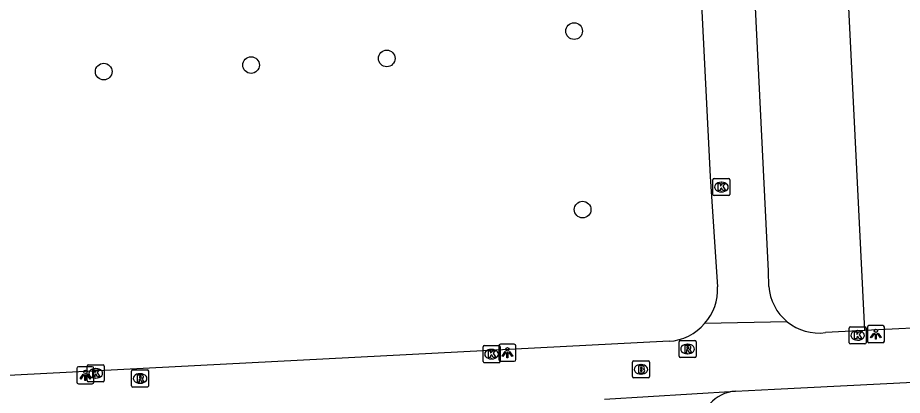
# Model space of a CAD drawing. Extents: x 161084 to 161928, y 385355 to 386522.
# Drawn here: x 161389.2 to 161440.9, y 385567.6 to 385589.7 of the extents above; entities that cross this region are included whole.
import ezdxf

# ---------------------------------------------------------------- set-up
doc = ezdxf.new("R2010")
doc.units = 0
for name, color, linetype in [('IMGEO_Boom', 7, 'Continuous'), ('IMGEO_Brandkraan', 7, 'Continuous'), ('IMGEO_Groenvoorziening', 7, 'Continuous'), ('IMGEO_Kolk', 7, 'Continuous'), ('IMGEO_Lichtpunt', 7, 'Continuous'), ('IMGEO_Rioolput', 7, 'Continuous'), ('IMGEO_Voetpad_open', 7, 'Continuous')]:
    doc.layers.add(name, color=color, linetype=linetype)

msp = doc.modelspace()

# ---------------------------------------------------------------- linework, layer by layer
at = {"layer": 'IMGEO_Boom'}
for centre in [(161421.726, 385588.949), (161402.818, 385586.962), (161410.757, 385587.35), (161394.194, 385586.578), (161422.224, 385578.503)]:
    msp.add_circle(centre, 0.489, dxfattribs=at)
at = {"layer": 'IMGEO_Brandkraan'}
for p, q in [((161425.139, 385568.729), (161425.139, 385569.581)), ((161425.214, 385569.655), (161426.066, 385569.655)), ((161425.627, 385569.435), (161425.652, 385569.435)), ((161426.14, 385569.581), (161426.14, 385568.729)), ((161425.65, 385568.875), (161425.625, 385568.875)), ((161426.066, 385568.655), (161425.214, 385568.655))]:
    msp.add_line(p, q, dxfattribs=at)
for points in [[(161425.139, 385568.729), (161425.139, 385569.581)], [(161425.214, 385569.655), (161426.066, 385569.655)], [(161425.487, 385569.355), (161425.487, 385568.955), (161425.7, 385568.955)], [(161425.718, 385569.355), (161425.487, 385569.355)], [(161425.666, 385569.274), (161425.612, 385569.274), (161425.612, 385569.198)], [(161426.14, 385569.581), (161426.14, 385568.729)], [(161425.612, 385569.198), (161425.665, 385569.198)], [(161425.674, 385569.122), (161425.612, 385569.122), (161425.612, 385569.041)], [(161425.612, 385569.041), (161425.674, 385569.041)], [(161426.066, 385568.655), (161425.214, 385568.655)]]:
    msp.add_lwpolyline(points, dxfattribs=at)
for centre, radius, start, end in [((161425.216, 385569.579), 0.0765, 91.552, 178.448), ((161425.216, 385569.579), 0.0765, 91.552, 178.448), ((161425.667, 385569.236), 0.0379, 267.8285, 90.9355), ((161425.722, 385569.21), 0.145, 59.4692, 91.5367), ((161425.747, 385569.257), 0.0922, 285.5137, 58.1501), ((161426.064, 385569.579), 0.0765, 1.552, 88.448), ((161426.064, 385569.579), 0.0765, 1.552, 88.448), ((161425.675, 385569.081), 0.0404, 269.8759, 90.5077), ((161425.706, 385569.206), 0.251, 268.6676, 293.5347), ((161425.752, 385569.065), 0.105, 301.3115, 78.989), ((161425.216, 385568.731), 0.0765, 181.552, 268.448), ((161425.216, 385568.731), 0.0765, 181.552, 268.448), ((161426.064, 385568.731), 0.0765, 271.552, 358.448), ((161426.064, 385568.731), 0.0765, 271.552, 358.448)]:
    msp.add_arc(centre, radius, start, end, dxfattribs=at)
for centre, major_axis, ratio, start_param, end_param in [((161425.626, 385569.155), (-0.387, 0.002), 0.722429, 4.712389, 7.853982), ((161425.651, 385569.155), (-0.39, 0.002), 0.717154, 1.570796, 4.712389)]:
    msp.add_ellipse(centre, major_axis=major_axis, ratio=ratio, start_param=start_param, end_param=end_param, dxfattribs=at)
at = {"layer": 'IMGEO_Groenvoorziening'}
msp.add_lwpolyline([(161438.733, 385571.42), (161436.678, 385613.156)], dxfattribs=at)
at = {"layer": 'IMGEO_Kolk'}
for p, q in [((161429.844, 385579.395), (161429.844, 385580.247)), ((161429.919, 385580.321), (161430.771, 385580.321)), ((161430.845, 385580.247), (161430.845, 385579.395)), ((161430.332, 385580.101), (161430.357, 385580.101)), ((161430.771, 385579.321), (161429.919, 385579.321)), ((161430.355, 385579.541), (161430.33, 385579.541)), ((161437.818, 385570.717), (161437.818, 385571.569)), ((161437.893, 385571.643), (161438.745, 385571.643)), ((161438.306, 385571.423), (161438.331, 385571.423)), ((161438.819, 385571.569), (161438.819, 385570.717)), ((161438.329, 385570.863), (161438.304, 385570.863)), ((161416.394, 385569.62), (161416.394, 385570.472)), ((161416.469, 385570.546), (161417.321, 385570.546)), ((161416.882, 385570.326), (161416.907, 385570.326)), ((161417.395, 385570.472), (161417.395, 385569.62)), ((161438.745, 385570.643), (161437.893, 385570.643)), ((161393.229, 385568.497), (161393.229, 385569.349)), ((161393.304, 385569.423), (161394.156, 385569.423)), ((161394.23, 385569.349), (161394.23, 385568.497)), ((161417.321, 385569.546), (161416.469, 385569.546)), ((161416.905, 385569.766), (161416.88, 385569.766)), ((161393.717, 385569.203), (161393.742, 385569.203)), ((161394.156, 385568.423), (161393.304, 385568.423)), ((161393.74, 385568.643), (161393.715, 385568.643))]:
    msp.add_line(p, q, dxfattribs=at)
for points in [[(161429.844, 385579.395), (161429.844, 385580.247)], [(161429.919, 385580.321), (161430.771, 385580.321)], [(161430.845, 385580.247), (161430.845, 385579.395)], [(161430.165, 385580.021), (161430.288, 385580.021), (161430.288, 385579.87), (161430.418, 385580.021), (161430.582, 385580.021), (161430.436, 385579.87), (161430.589, 385579.621), (161430.437, 385579.621), (161430.352, 385579.785), (161430.288, 385579.718), (161430.288, 385579.621), (161430.165, 385579.621), (161430.165, 385580.021)], [(161430.771, 385579.321), (161429.919, 385579.321)], [(161437.818, 385570.717), (161437.818, 385571.569)], [(161437.893, 385571.643), (161438.745, 385571.643)], [(161438.139, 385571.343), (161438.262, 385571.343), (161438.262, 385571.192), (161438.392, 385571.343), (161438.556, 385571.343), (161438.41, 385571.192), (161438.563, 385570.943), (161438.411, 385570.943), (161438.326, 385571.107), (161438.262, 385571.04), (161438.262, 385570.943), (161438.139, 385570.943), (161438.139, 385571.343)], [(161438.819, 385571.569), (161438.819, 385570.717)], [(161416.394, 385569.62), (161416.394, 385570.472)], [(161416.469, 385570.546), (161417.321, 385570.546)], [(161417.395, 385570.472), (161417.395, 385569.62)], [(161438.745, 385570.643), (161437.893, 385570.643)], [(161416.715, 385570.246), (161416.838, 385570.246), (161416.838, 385570.095), (161416.968, 385570.246), (161417.132, 385570.246), (161416.986, 385570.095), (161417.139, 385569.846), (161416.987, 385569.846), (161416.902, 385570.01), (161416.838, 385569.943), (161416.838, 385569.846), (161416.715, 385569.846), (161416.715, 385570.246)], [(161393.229, 385568.497), (161393.229, 385569.349)], [(161393.304, 385569.423), (161394.156, 385569.423)], [(161394.23, 385569.349), (161394.23, 385568.497)], [(161417.321, 385569.546), (161416.469, 385569.546)], [(161393.55, 385569.123), (161393.673, 385569.123), (161393.673, 385568.972), (161393.803, 385569.123), (161393.967, 385569.123), (161393.821, 385568.972), (161393.974, 385568.723), (161393.822, 385568.723), (161393.737, 385568.887), (161393.673, 385568.82), (161393.673, 385568.723), (161393.55, 385568.723), (161393.55, 385569.123)], [(161394.156, 385568.423), (161393.304, 385568.423)]]:
    msp.add_lwpolyline(points, dxfattribs=at)
for centre, start, end in [((161429.921, 385580.245), 91.552, 178.448), ((161429.921, 385580.245), 91.552, 178.448), ((161430.769, 385580.245), 1.552, 88.448), ((161430.769, 385580.245), 1.552, 88.448), ((161429.921, 385579.397), 181.552, 268.448), ((161429.921, 385579.397), 181.552, 268.448), ((161430.769, 385579.397), 271.552, 358.448), ((161430.769, 385579.397), 271.552, 358.448), ((161437.895, 385571.567), 91.552, 178.448), ((161437.895, 385571.567), 91.552, 178.448), ((161438.743, 385571.567), 1.552, 88.448), ((161438.743, 385571.567), 1.552, 88.448), ((161416.471, 385570.47), 91.552, 178.448), ((161416.471, 385570.47), 91.552, 178.448), ((161417.319, 385570.47), 1.552, 88.448), ((161417.319, 385570.47), 1.552, 88.448), ((161437.895, 385570.719), 181.552, 268.448), ((161437.895, 385570.719), 181.552, 268.448), ((161438.743, 385570.719), 271.552, 358.448), ((161438.743, 385570.719), 271.552, 358.448), ((161393.306, 385569.347), 91.552, 178.448), ((161393.306, 385569.347), 91.552, 178.448), ((161394.154, 385569.347), 1.552, 88.448), ((161394.154, 385569.347), 1.552, 88.448), ((161416.471, 385569.622), 181.552, 268.448), ((161416.471, 385569.622), 181.552, 268.448), ((161417.319, 385569.622), 271.552, 358.448), ((161417.319, 385569.622), 271.552, 358.448), ((161393.306, 385568.499), 181.552, 268.448), ((161393.306, 385568.499), 181.552, 268.448), ((161394.154, 385568.499), 271.552, 358.448), ((161394.154, 385568.499), 271.552, 358.448)]:
    msp.add_arc(centre, 0.0765, start, end, dxfattribs=at)
for centre, major_axis, ratio, start_param, end_param in [((161430.331, 385579.821), (-0.387, 0.002), 0.722429, 4.712389, 7.853982), ((161430.356, 385579.821), (-0.39, 0.002), 0.717154, 1.570796, 4.712389), ((161438.305, 385571.143), (-0.387, 0.002), 0.722429, 4.712389, 7.853982), ((161438.33, 385571.143), (-0.39, 0.002), 0.717154, 1.570796, 4.712389), ((161416.881, 385570.046), (-0.387, 0.002), 0.722429, 4.712389, 7.853982), ((161416.906, 385570.046), (-0.39, 0.002), 0.717154, 1.570796, 4.712389), ((161393.716, 385568.923), (-0.387, 0.002), 0.722429, 4.712389, 7.853982), ((161393.741, 385568.923), (-0.39, 0.002), 0.717154, 1.570796, 4.712389)]:
    msp.add_ellipse(centre, major_axis=major_axis, ratio=ratio, start_param=start_param, end_param=end_param, dxfattribs=at)
at = {"layer": 'IMGEO_Lichtpunt'}
for p, q in [((161438.888, 385571.619), (161438.888, 385570.812)), ((161438.888, 385571.619), (161438.888, 385570.812)), ((161439.79, 385571.714), (161438.982, 385571.714)), ((161439.79, 385571.714), (161438.982, 385571.714)), ((161439.884, 385570.812), (161439.884, 385571.619)), ((161439.884, 385570.812), (161439.884, 385571.619)), ((161417.321, 385570.531), (161417.321, 385569.724)), ((161417.321, 385570.531), (161417.321, 385569.724)), ((161418.223, 385570.626), (161417.415, 385570.626)), ((161418.223, 385570.626), (161417.415, 385570.626)), ((161418.317, 385569.724), (161418.317, 385570.531)), ((161418.317, 385569.724), (161418.317, 385570.531)), ((161438.982, 385570.718), (161439.79, 385570.718)), ((161438.982, 385570.718), (161439.79, 385570.718)), ((161393.525, 385569.308), (161392.717, 385569.308)), ((161393.525, 385569.308), (161392.717, 385569.308)), ((161417.415, 385569.63), (161418.223, 385569.63)), ((161417.415, 385569.63), (161418.223, 385569.63)), ((161392.623, 385569.213), (161392.623, 385568.406)), ((161392.623, 385569.213), (161392.623, 385568.406)), ((161393.619, 385568.406), (161393.619, 385569.213)), ((161393.619, 385568.406), (161393.619, 385569.213)), ((161392.717, 385568.312), (161393.525, 385568.312)), ((161392.717, 385568.312), (161393.525, 385568.312))]:
    msp.add_line(p, q, dxfattribs=at)
for points in [[(161439.262, 385571.283), (161439.301, 385571.255), (161439.113, 385570.993), (161439.075, 385571.02), (161439.262, 385571.283)], [(161439.364, 385571.235), (161439.411, 385571.235), (161439.411, 385570.913), (161439.364, 385570.913), (161439.364, 385571.235)], [(161439.474, 385571.255), (161439.512, 385571.282), (161439.699, 385571.02), (161439.66, 385570.992), (161439.474, 385571.255)], [(161417.695, 385570.195), (161417.734, 385570.167), (161417.546, 385569.905), (161417.508, 385569.932), (161417.695, 385570.195)], [(161417.797, 385570.147), (161417.844, 385570.147), (161417.844, 385569.825), (161417.797, 385569.825), (161417.797, 385570.147)], [(161417.907, 385570.167), (161417.945, 385570.194), (161418.132, 385569.932), (161418.093, 385569.904), (161417.907, 385570.167)], [(161392.997, 385568.877), (161393.036, 385568.849), (161392.848, 385568.587), (161392.81, 385568.614), (161392.997, 385568.877)], [(161393.099, 385568.829), (161393.146, 385568.829), (161393.146, 385568.507), (161393.099, 385568.507), (161393.099, 385568.829)], [(161393.209, 385568.849), (161393.247, 385568.876), (161393.434, 385568.614), (161393.395, 385568.586), (161393.209, 385568.849)]]:
    msp.add_lwpolyline(points, dxfattribs=at)
for centre in [(161439.387, 385571.417), (161417.82, 385570.329), (161393.122, 385569.011)]:
    msp.add_circle(centre, 0.0994, dxfattribs=at)
for centre, start, end in [((161438.982, 385571.619), 90, 180), ((161438.982, 385571.619), 90, 180), ((161439.79, 385571.619), 0, 90), ((161439.79, 385571.619), 0, 90), ((161417.415, 385570.531), 90, 180), ((161417.415, 385570.531), 90, 180), ((161418.223, 385570.531), 0, 90), ((161418.223, 385570.531), 0, 90), ((161438.982, 385570.812), 180, 270), ((161438.982, 385570.812), 180, 270), ((161439.79, 385570.812), 270, 0), ((161439.79, 385570.812), 270, 360), ((161392.717, 385569.213), 90, 180), ((161392.717, 385569.213), 90, 180), ((161393.525, 385569.213), 0, 90), ((161393.525, 385569.213), 0, 90), ((161417.415, 385569.724), 180, 270), ((161417.415, 385569.724), 180, 270), ((161418.223, 385569.724), 270, 0), ((161418.223, 385569.724), 270, 360), ((161392.717, 385568.406), 180, 270), ((161392.717, 385568.406), 180, 270), ((161393.525, 385568.406), 270, 0), ((161393.525, 385568.406), 270, 360)]:
    msp.add_arc(centre, 0.0946, start, end, dxfattribs=at)
at = {"layer": 'IMGEO_Rioolput'}
for p, q in [((161427.942, 385570.848), (161428.794, 385570.848)), ((161427.867, 385569.922), (161427.867, 385570.774)), ((161428.355, 385570.628), (161428.38, 385570.628)), ((161428.868, 385570.774), (161428.868, 385569.922)), ((161428.794, 385569.848), (161427.942, 385569.848)), ((161428.378, 385570.068), (161428.353, 385570.068)), ((161395.825, 385568.197), (161395.825, 385569.049)), ((161395.9, 385569.123), (161396.752, 385569.123)), ((161396.313, 385568.903), (161396.338, 385568.903)), ((161396.826, 385569.049), (161396.826, 385568.197)), ((161396.336, 385568.343), (161396.311, 385568.343)), ((161396.752, 385568.123), (161395.9, 385568.123))]:
    msp.add_line(p, q, dxfattribs=at)
for points in [[(161427.942, 385570.848), (161428.794, 385570.848)], [(161427.867, 385569.922), (161427.867, 385570.774)], [(161428.456, 385570.546), (161428.204, 385570.548), (161428.204, 385570.148)], [(161428.204, 385570.148), (161428.328, 385570.148), (161428.328, 385570.31), (161428.339, 385570.31)], [(161428.382, 385570.467), (161428.328, 385570.467), (161428.328, 385570.386)], [(161428.328, 385570.386), (161428.38, 385570.386)], [(161428.868, 385570.774), (161428.868, 385569.922)], [(161428.794, 385569.848), (161427.942, 385569.848)], [(161428.386, 385570.281), (161428.457, 385570.148), (161428.597, 385570.148), (161428.532, 385570.274)], [(161395.825, 385568.197), (161395.825, 385569.049)], [(161395.9, 385569.123), (161396.752, 385569.123)], [(161396.414, 385568.821), (161396.162, 385568.823), (161396.162, 385568.423)], [(161396.826, 385569.049), (161396.826, 385568.197)], [(161396.162, 385568.423), (161396.286, 385568.423), (161396.286, 385568.585), (161396.297, 385568.585)], [(161396.34, 385568.742), (161396.286, 385568.742), (161396.286, 385568.661)], [(161396.286, 385568.661), (161396.338, 385568.661)], [(161396.344, 385568.556), (161396.415, 385568.423), (161396.555, 385568.423), (161396.49, 385568.549)], [(161396.752, 385568.123), (161395.9, 385568.123)]]:
    msp.add_lwpolyline(points, dxfattribs=at)
for centre, radius, start, end in [((161427.944, 385570.772), 0.0765, 91.552, 178.448), ((161427.944, 385570.772), 0.0765, 91.552, 178.448), ((161428.792, 385570.772), 0.0765, 1.552, 88.448), ((161428.792, 385570.772), 0.0765, 1.552, 88.448), ((161428.338, 385570.257), 0.0533, 26.0293, 88.6989), ((161428.364, 385570.575), 0.19, 274.7715, 282.9687), ((161428.388, 385570.371), 0.0964, 77.0061, 93.1865), ((161428.402, 385570.428), 0.0378, 276.6634, 79.6772), ((161428.455, 385570.436), 0.109, 350.3612, 89.416), ((161428.453, 385570.436), 0.112, 277.5842, 350.9817), ((161428.437, 385570.221), 0.108, 29.5134, 73.7905), ((161427.944, 385569.924), 0.0765, 181.552, 268.448), ((161427.944, 385569.924), 0.0765, 181.552, 268.448), ((161428.792, 385569.924), 0.0765, 271.552, 358.448), ((161428.792, 385569.924), 0.0765, 271.552, 358.448), ((161395.902, 385569.047), 0.0765, 91.552, 178.448), ((161395.902, 385569.047), 0.0765, 91.552, 178.448), ((161396.413, 385568.711), 0.109, 350.3612, 89.416), ((161396.75, 385569.047), 0.0765, 1.552, 88.448), ((161396.75, 385569.047), 0.0765, 1.552, 88.448), ((161396.296, 385568.532), 0.0533, 26.0293, 88.6989), ((161396.322, 385568.85), 0.19, 274.7715, 282.9687), ((161396.346, 385568.646), 0.0964, 77.0061, 93.1865), ((161396.36, 385568.703), 0.0378, 276.6634, 79.6772), ((161396.411, 385568.711), 0.112, 277.5842, 350.9817), ((161396.395, 385568.496), 0.108, 29.5134, 73.7905), ((161395.902, 385568.199), 0.0765, 181.552, 268.448), ((161395.902, 385568.199), 0.0765, 181.552, 268.448), ((161396.75, 385568.199), 0.0765, 271.552, 358.448), ((161396.75, 385568.199), 0.0765, 271.552, 358.448)]:
    msp.add_arc(centre, radius, start, end, dxfattribs=at)
for centre, major_axis, ratio, start_param, end_param in [((161428.354, 385570.348), (-0.387, 0.002), 0.722429, 4.712389, 7.853982), ((161428.379, 385570.348), (-0.39, 0.002), 0.717154, 1.570796, 4.712389), ((161396.312, 385568.623), (-0.387, 0.002), 0.722429, 4.712389, 7.853982), ((161396.337, 385568.623), (-0.39, 0.002), 0.717154, 1.570796, 4.712389)]:
    msp.add_ellipse(centre, major_axis=major_axis, ratio=ratio, start_param=start_param, end_param=end_param, dxfattribs=at)
at = {"layer": 'IMGEO_Voetpad_open'}
for points in [[(161428.202, 385609.898), (161429.69, 385580.431), (161430.115, 385573.991)], [(161433.123, 385574.012), (161433.092, 385574.907), (161431.377, 385609.711)], [(161486.538, 385573.77), (161438.733, 385571.42)], [(161434.197, 385571.942), (161429.357, 385571.838)], [(161438.733, 385571.42), (161436.442, 385571.307)], [(161427.283, 385570.797), (161370.578, 385567.869)], [(161431.179, 385567.888), (161433.457, 385568.003), (161441.569, 385568.411)], [(161423.5, 385567.403), (161431.179, 385567.888)]]:
    msp.add_lwpolyline(points, dxfattribs=at)
for centre, radius, start, end in [((161427.285, 385573.777), 2.838, 316.8937, 4.3153), ((161436.056, 385574.22), 2.94, 184.0594, 230.7848), ((161436.053, 385574.219), 2.938, 230.8091, 277.6037), ((161427.109, 385573.73), 2.938, 273.393, 319.9138), ((161431.347, 385565.658), 2.236, 94.3152, 182.9507)]:
    msp.add_arc(centre, radius, start, end, dxfattribs=at)

doc.saveas('drawing.dxf')
